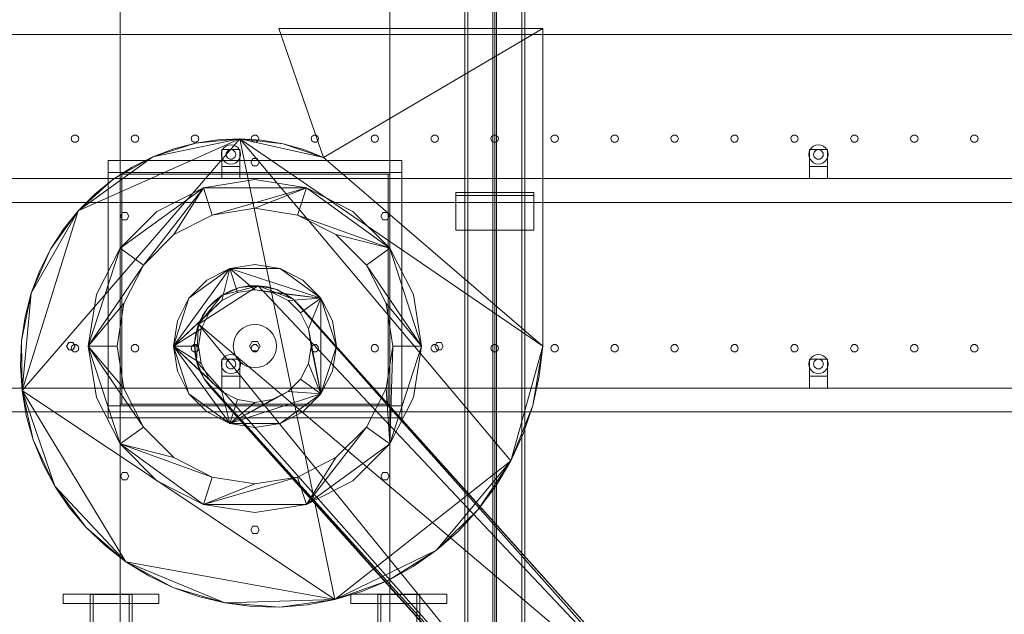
# Model space of a CAD drawing. Header units: millimetres. Extents: x -3490 to 61924, y -72580 to 6847.
# Tile 1002 of 1056: x 57669 to 59311, y 662 to 1655. Entities that reach past the tile are written whole.
import ezdxf

# ---------------------------------------------------------------- set-up
doc = ezdxf.new("R2010")
doc.units = ezdxf.units.MM
doc.layers.add('lateral_secador', color=7, linetype='Continuous', lineweight=0)

msp = doc.modelspace()

# ---------------------------------------------------------------- linework, layer by layer
at = {"layer": 'lateral_secador'}
for p, q in [((57836.134, 0), (57836.134, 2925)), ((57836.134, 2925), (57836.134, 1400)), ((58286.134, 0), (58286.134, 2925)), ((58286.134, 1400), (58286.134, 2925)), ((58411.134, 2925), (58411.134, 20)), ((58416.134, 20), (58416.134, 2925)), ((58458.134, 2925), (58458.134, 60)), ((58461.134, 0), (58461.134, 2925)), ((58464.134, 60), (58464.134, 2925)), ((58506.134, 2925), (58506.134, 20)), ((58511.134, 20), (58511.134, 2925)), ((40811.134, 1630), (60111.134, 1630)), ((58541.134, 1640), (58101.134, 1640)), ((58101.134, 1640), (58175.71, 1424.797)), ((58175.71, 1424.797), (58541.134, 1640)), ((58541.134, 1110), (58541.134, 1640)), ((57759.172, 1462.389), (57755.997, 1460.082)), ((57763.096, 1462.389), (57759.172, 1462.389)), ((57766.271, 1460.082), (57763.096, 1462.389)), ((57859.172, 1462.389), (57855.997, 1460.082)), ((57863.096, 1462.389), (57859.172, 1462.389)), ((57866.271, 1460.082), (57863.096, 1462.389)), ((57959.172, 1462.389), (57955.997, 1460.082)), ((57963.096, 1462.389), (57959.172, 1462.389)), ((57966.271, 1460.082), (57963.096, 1462.389)), ((58059.172, 1462.389), (58055.997, 1460.082)), ((58063.096, 1462.389), (58059.172, 1462.389)), ((58066.271, 1460.082), (58063.096, 1462.389)), ((58159.172, 1462.389), (58155.997, 1460.082)), ((58163.096, 1462.389), (58159.172, 1462.389)), ((58166.271, 1460.082), (58163.096, 1462.389)), ((58259.172, 1462.389), (58255.997, 1460.082)), ((58263.096, 1462.389), (58259.172, 1462.389)), ((58266.271, 1460.082), (58263.096, 1462.389)), ((58359.172, 1462.389), (58355.997, 1460.082)), ((58363.096, 1462.389), (58359.172, 1462.389)), ((58366.271, 1460.082), (58363.096, 1462.389)), ((58459.172, 1462.389), (58455.997, 1460.082)), ((58463.096, 1462.389), (58459.172, 1462.389)), ((58466.271, 1460.082), (58463.096, 1462.389)), ((58559.172, 1462.389), (58555.997, 1460.082)), ((58563.096, 1462.389), (58559.172, 1462.389)), ((58566.271, 1460.082), (58563.096, 1462.389)), ((58659.172, 1462.389), (58655.997, 1460.082)), ((58663.096, 1462.389), (58659.172, 1462.389)), ((58666.271, 1460.082), (58663.096, 1462.389)), ((58759.172, 1462.389), (58755.997, 1460.082)), ((58763.096, 1462.389), (58759.172, 1462.389)), ((58766.271, 1460.082), (58763.096, 1462.389)), ((58859.172, 1462.389), (58855.997, 1460.082)), ((58863.096, 1462.389), (58859.172, 1462.389)), ((58866.271, 1460.082), (58863.096, 1462.389)), ((58959.172, 1462.389), (58955.997, 1460.082)), ((58963.096, 1462.389), (58959.172, 1462.389)), ((58966.271, 1460.082), (58963.096, 1462.389)), ((59059.172, 1462.389), (59055.997, 1460.082)), ((59063.096, 1462.389), (59059.172, 1462.389)), ((59066.271, 1460.082), (59063.096, 1462.389)), ((59159.172, 1462.389), (59155.997, 1460.082)), ((59163.096, 1462.389), (59159.172, 1462.389)), ((59166.271, 1460.082), (59163.096, 1462.389)), ((59259.172, 1462.389), (59255.997, 1460.082)), ((59263.096, 1462.389), (59259.172, 1462.389)), ((59266.271, 1460.082), (59263.096, 1462.389)), ((57672.765, 1035.68), (58035.915, 1456.166)), ((57755.997, 1460.082), (57754.784, 1456.35)), ((57754.784, 1456.35), (57755.997, 1452.618)), ((57755.997, 1452.618), (57759.172, 1450.311)), ((57759.172, 1450.311), (57763.096, 1450.311)), ((57763.096, 1450.311), (57766.271, 1452.618)), ((57767.484, 1456.35), (57766.271, 1460.082)), ((57766.271, 1452.618), (57767.484, 1456.35)), ((57766.601, 1336.003), (58035.915, 1456.166)), ((57855.997, 1460.082), (57854.784, 1456.35)), ((57854.784, 1456.35), (57855.997, 1452.618)), ((57855.997, 1452.618), (57859.172, 1450.311)), ((57859.172, 1450.311), (57863.096, 1450.311)), ((57863.096, 1450.311), (57866.271, 1452.618)), ((57867.484, 1456.35), (57866.271, 1460.082)), ((57866.271, 1452.618), (57867.484, 1456.35)), ((57890.673, 1426.139), (58035.915, 1456.166)), ((57890.673, 1426.139), (57962.319, 1449.018)), ((57962.319, 1449.018), (57926.04, 1439.529)), ((57955.997, 1460.082), (57954.784, 1456.35)), ((57954.784, 1456.35), (57955.997, 1452.618)), ((57955.997, 1452.618), (57959.172, 1450.311)), ((57959.172, 1450.311), (57963.096, 1450.311)), ((57962.319, 1449.018), (58035.915, 1456.166)), ((57999.085, 1454.562), (57962.319, 1449.018)), ((57963.096, 1450.311), (57966.271, 1452.618)), ((57967.484, 1456.35), (57966.271, 1460.082)), ((57966.271, 1452.618), (57967.484, 1456.35)), ((58035.915, 1456.166), (57999.085, 1454.562)), ((58016.993, 1445.455), (58013.134, 1443.856)), ((58021.134, 1446), (58016.993, 1445.455)), ((58025.275, 1445.455), (58021.134, 1446)), ((58029.134, 1443.856), (58025.275, 1445.455)), ((58035.915, 1456.166), (58108.107, 1447.791)), ((58072.392, 1453.878), (58035.915, 1456.166)), ((58035.915, 1456.166), (58175.71, 1424.797)), ((58035.915, 1456.166), (58541.134, 1110)), ((58035.915, 1456.166), (58488.042, 918.439)), ((58035.915, 1456.166), (58194.571, 686.788)), ((58055.997, 1460.082), (58054.784, 1456.35)), ((58054.784, 1456.35), (58055.997, 1452.618)), ((58055.997, 1452.618), (58059.172, 1450.311)), ((58059.172, 1450.311), (58063.096, 1450.311)), ((58063.096, 1450.311), (58066.271, 1452.618)), ((58067.484, 1456.35), (58066.271, 1460.082)), ((58066.271, 1452.618), (58067.484, 1456.35)), ((58108.107, 1447.791), (58072.392, 1453.878)), ((58108.107, 1447.791), (58175.71, 1424.797)), ((58142.669, 1438.04), (58108.107, 1447.791)), ((58155.997, 1460.082), (58154.784, 1456.35)), ((58154.784, 1456.35), (58155.997, 1452.618)), ((58155.997, 1452.618), (58159.172, 1450.311)), ((58159.172, 1450.311), (58163.096, 1450.311)), ((58163.096, 1450.311), (58166.271, 1452.618)), ((58167.484, 1456.35), (58166.271, 1460.082)), ((58166.271, 1452.618), (58167.484, 1456.35)), ((58255.997, 1460.082), (58254.784, 1456.35)), ((58254.784, 1456.35), (58255.997, 1452.618)), ((58255.997, 1452.618), (58259.172, 1450.311)), ((58259.172, 1450.311), (58263.096, 1450.311)), ((58263.096, 1450.311), (58266.271, 1452.618)), ((58267.484, 1456.35), (58266.271, 1460.082)), ((58266.271, 1452.618), (58267.484, 1456.35)), ((58355.997, 1460.082), (58354.784, 1456.35)), ((58354.784, 1456.35), (58355.997, 1452.618)), ((58355.997, 1452.618), (58359.172, 1450.311)), ((58359.172, 1450.311), (58363.096, 1450.311)), ((58363.096, 1450.311), (58366.271, 1452.618)), ((58367.484, 1456.35), (58366.271, 1460.082)), ((58366.271, 1452.618), (58367.484, 1456.35)), ((58455.997, 1460.082), (58454.784, 1456.35)), ((58454.784, 1456.35), (58455.997, 1452.618)), ((58455.997, 1452.618), (58459.172, 1450.311)), ((58459.172, 1450.311), (58463.096, 1450.311)), ((58463.096, 1450.311), (58466.271, 1452.618)), ((58467.484, 1456.35), (58466.271, 1460.082)), ((58466.271, 1452.618), (58467.484, 1456.35)), ((58555.997, 1460.082), (58554.784, 1456.35)), ((58554.784, 1456.35), (58555.997, 1452.618)), ((58555.997, 1452.618), (58559.172, 1450.311)), ((58559.172, 1450.311), (58563.096, 1450.311)), ((58563.096, 1450.311), (58566.271, 1452.618)), ((58567.484, 1456.35), (58566.271, 1460.082)), ((58566.271, 1452.618), (58567.484, 1456.35)), ((58655.997, 1460.082), (58654.784, 1456.35)), ((58654.784, 1456.35), (58655.997, 1452.618)), ((58655.997, 1452.618), (58659.172, 1450.311)), ((58659.172, 1450.311), (58663.096, 1450.311)), ((58663.096, 1450.311), (58666.271, 1452.618)), ((58667.484, 1456.35), (58666.271, 1460.082)), ((58666.271, 1452.618), (58667.484, 1456.35)), ((58755.997, 1460.082), (58754.784, 1456.35)), ((58754.784, 1456.35), (58755.997, 1452.618)), ((58755.997, 1452.618), (58759.172, 1450.311)), ((58759.172, 1450.311), (58763.096, 1450.311)), ((58763.096, 1450.311), (58766.271, 1452.618)), ((58767.484, 1456.35), (58766.271, 1460.082)), ((58766.271, 1452.618), (58767.484, 1456.35)), ((58855.997, 1460.082), (58854.784, 1456.35)), ((58854.784, 1456.35), (58855.997, 1452.618)), ((58855.997, 1452.618), (58859.172, 1450.311)), ((58859.172, 1450.311), (58863.096, 1450.311)), ((58863.096, 1450.311), (58866.271, 1452.618)), ((58867.484, 1456.35), (58866.271, 1460.082)), ((58866.271, 1452.618), (58867.484, 1456.35)), ((58955.997, 1460.082), (58954.784, 1456.35)), ((58954.784, 1456.35), (58955.997, 1452.618)), ((58955.997, 1452.618), (58959.172, 1450.311)), ((58959.172, 1450.311), (58963.096, 1450.311)), ((58963.096, 1450.311), (58966.271, 1452.618)), ((58967.484, 1456.35), (58966.271, 1460.082)), ((58966.271, 1452.618), (58967.484, 1456.35)), ((58996.993, 1445.455), (58993.134, 1443.856)), ((59001.134, 1446), (58996.993, 1445.455)), ((59005.275, 1445.455), (59001.134, 1446)), ((59009.134, 1443.856), (59005.275, 1445.455)), ((59055.997, 1460.082), (59054.784, 1456.35)), ((59054.784, 1456.35), (59055.997, 1452.618)), ((59055.997, 1452.618), (59059.172, 1450.311)), ((59059.172, 1450.311), (59063.096, 1450.311)), ((59063.096, 1450.311), (59066.271, 1452.618)), ((59067.484, 1456.35), (59066.271, 1460.082)), ((59066.271, 1452.618), (59067.484, 1456.35)), ((59155.997, 1460.082), (59154.784, 1456.35)), ((59154.784, 1456.35), (59155.997, 1452.618)), ((59155.997, 1452.618), (59159.172, 1450.311)), ((59159.172, 1450.311), (59163.096, 1450.311)), ((59163.096, 1450.311), (59166.271, 1452.618)), ((59167.484, 1456.35), (59166.271, 1460.082)), ((59166.271, 1452.618), (59167.484, 1456.35)), ((59255.997, 1460.082), (59254.784, 1456.35)), ((59254.784, 1456.35), (59255.997, 1452.618)), ((59255.997, 1452.618), (59259.172, 1450.311)), ((59259.172, 1450.311), (59263.096, 1450.311)), ((59263.096, 1450.311), (59266.271, 1452.618)), ((59267.484, 1456.35), (59266.271, 1460.082)), ((59266.271, 1452.618), (59267.484, 1456.35)), ((57926.04, 1439.529), (57890.673, 1426.139)), ((58005.679, 1434.141), (58005.134, 1430)), ((58005.134, 1430), (58005.679, 1425.859)), ((58007.277, 1438), (58005.679, 1434.141)), ((58006.134, 1438), (58036.134, 1438)), ((58006.134, 1438), (58006.134, 1410)), ((58009.82, 1441.314), (58007.277, 1438)), ((58013.134, 1443.856), (58009.82, 1441.314)), ((58013.406, 1432.071), (58013.134, 1430)), ((58013.134, 1430), (58013.406, 1427.929)), ((58014.206, 1434), (58013.406, 1432.071)), ((58015.477, 1435.657), (58014.206, 1434)), ((58017.134, 1436.928), (58015.477, 1435.657)), ((58019.063, 1437.727), (58017.134, 1436.928)), ((58021.134, 1438), (58019.063, 1437.727)), ((58023.204, 1437.727), (58021.134, 1438)), ((58025.134, 1436.928), (58023.204, 1437.727)), ((58026.791, 1435.657), (58025.134, 1436.928)), ((58028.062, 1434), (58026.791, 1435.657)), ((58028.861, 1432.071), (58028.062, 1434)), ((58029.134, 1430), (58028.861, 1432.071)), ((58028.861, 1427.929), (58029.134, 1430)), ((58032.448, 1441.314), (58029.134, 1443.856)), ((58034.99, 1438), (58032.448, 1441.314)), ((58036.589, 1434.141), (58034.99, 1438)), ((58036.134, 1410), (58036.134, 1438)), ((58037.134, 1430), (58036.589, 1434.141)), ((58036.589, 1425.859), (58037.134, 1430)), ((58175.71, 1424.797), (58142.669, 1438.04)), ((58985.679, 1434.141), (58985.134, 1430)), ((58985.134, 1430), (58985.679, 1425.859)), ((58987.277, 1438), (58985.679, 1434.141)), ((58986.134, 1438), (59016.134, 1438)), ((58986.134, 1438), (58986.134, 1410)), ((58989.82, 1441.314), (58987.277, 1438)), ((58993.134, 1443.856), (58989.82, 1441.314)), ((58993.406, 1432.071), (58993.134, 1430)), ((58993.134, 1430), (58993.406, 1427.929)), ((58994.206, 1434), (58993.406, 1432.071)), ((58995.477, 1435.657), (58994.206, 1434)), ((58997.134, 1436.928), (58995.477, 1435.657)), ((58999.063, 1437.727), (58997.134, 1436.928)), ((59001.134, 1438), (58999.063, 1437.727)), ((59003.204, 1437.727), (59001.134, 1438)), ((59005.134, 1436.928), (59003.204, 1437.727)), ((59006.791, 1435.657), (59005.134, 1436.928)), ((59008.062, 1434), (59006.791, 1435.657)), ((59008.861, 1432.071), (59008.062, 1434)), ((59009.134, 1430), (59008.861, 1432.071)), ((59008.861, 1427.929), (59009.134, 1430)), ((59012.448, 1441.314), (59009.134, 1443.856)), ((59014.99, 1438), (59012.448, 1441.314)), ((59016.589, 1434.141), (59014.99, 1438)), ((59016.134, 1410), (59016.134, 1438)), ((59017.134, 1430), (59016.589, 1434.141)), ((59016.589, 1425.859), (59017.134, 1430)), ((57766.601, 1336.003), (57890.673, 1426.139)), ((57816.134, 1420), (58306.134, 1420)), ((57816.134, 1420), (57816.134, 1400)), ((57824.355, 1388.051), (57890.673, 1426.139)), ((57890.673, 1426.139), (57856.64, 1408.935)), ((58005.679, 1425.859), (58007.277, 1422)), ((58007.277, 1422), (58009.82, 1418.686)), ((58009.82, 1418.686), (58013.134, 1416.144)), ((58013.134, 1416.144), (58016.993, 1414.545)), ((58013.406, 1427.929), (58014.206, 1426)), ((58014.206, 1426), (58015.477, 1424.343)), ((58015.477, 1424.343), (58017.134, 1423.072)), ((58016.993, 1414.545), (58021.134, 1414)), ((58017.134, 1423.072), (58019.063, 1422.273)), ((58019.063, 1422.273), (58021.134, 1422)), ((58021.134, 1422), (58023.204, 1422.273)), ((58021.134, 1414), (58025.275, 1414.545)), ((58023.204, 1422.273), (58025.134, 1423.072)), ((58025.134, 1423.072), (58026.791, 1424.343)), ((58025.275, 1414.545), (58029.134, 1416.144)), ((58026.791, 1424.343), (58028.062, 1426)), ((58028.062, 1426), (58028.861, 1427.929)), ((58029.134, 1416.144), (58032.448, 1418.686)), ((58032.448, 1418.686), (58034.99, 1422)), ((58034.99, 1422), (58036.589, 1425.859)), ((58057.634, 1423.062), (58054.134, 1417)), ((58054.134, 1417), (58057.634, 1410.938)), ((58064.634, 1423.062), (58057.634, 1423.062)), ((58068.134, 1417), (58064.634, 1423.062)), ((58064.634, 1410.938), (58068.134, 1417)), ((58175.71, 1424.797), (58541.134, 1110)), ((58306.134, 1400), (58306.134, 1420)), ((58985.679, 1425.859), (58987.277, 1422)), ((58987.277, 1422), (58989.82, 1418.686)), ((58989.82, 1418.686), (58993.134, 1416.144)), ((58993.134, 1416.144), (58996.993, 1414.545)), ((58993.406, 1427.929), (58994.206, 1426)), ((58994.206, 1426), (58995.477, 1424.343)), ((58995.477, 1424.343), (58997.134, 1423.072)), ((58996.993, 1414.545), (59001.134, 1414)), ((58997.134, 1423.072), (58999.063, 1422.273)), ((58999.063, 1422.273), (59001.134, 1422)), ((59001.134, 1422), (59003.204, 1422.273)), ((59001.134, 1414), (59005.275, 1414.545)), ((59003.204, 1422.273), (59005.134, 1423.072)), ((59005.134, 1423.072), (59006.791, 1424.343)), ((59005.275, 1414.545), (59009.134, 1416.144)), ((59006.791, 1424.343), (59008.062, 1426)), ((59008.062, 1426), (59008.861, 1427.929)), ((59009.134, 1416.144), (59012.448, 1418.686)), ((59012.448, 1418.686), (59014.99, 1422)), ((59014.99, 1422), (59016.589, 1425.859)), ((57816.134, 1400), (58306.134, 1400)), ((57816.134, 1400), (57836.134, 1400)), ((57816.134, 1400), (57816.134, 1010)), ((57856.64, 1408.935), (57824.355, 1388.051)), ((57836.134, 1400), (58286.134, 1400)), ((57836.134, 1400), (57836.134, 1397)), ((57836.134, 1010), (57836.134, 1400)), ((57836.134, 1397), (58286.134, 1397)), ((57836.134, 1397), (57839.134, 1397)), ((57836.134, 1397), (57836.134, 1013)), ((57839.134, 1013), (57839.134, 1397)), ((58006.134, 1410), (58036.134, 1410)), ((58006.134, 1410), (58006.134, 1390)), ((58036.134, 1390), (58036.134, 1410)), ((58057.634, 1410.938), (58064.634, 1410.938)), ((58283.134, 1397), (58286.134, 1397)), ((58283.134, 1397), (58283.134, 1013)), ((58286.134, 1397), (58286.134, 1400)), ((58286.134, 1400), (58306.134, 1400)), ((58286.134, 1400), (58286.134, 1010)), ((58286.134, 1013), (58286.134, 1397)), ((58306.134, 1010), (58306.134, 1400)), ((58986.134, 1410), (59016.134, 1410)), ((58986.134, 1410), (58986.134, 1390)), ((59016.134, 1390), (59016.134, 1410)), ((40811.134, 1390), (60111.134, 1390)), ((57766.601, 1336.003), (57824.355, 1388.051)), ((57824.355, 1388.051), (57794.214, 1363.666)), ((58061.134, 1388), (57975.228, 1374.394)), ((58006.134, 1390), (58036.134, 1390)), ((58147.04, 1374.394), (58061.134, 1388)), ((58986.134, 1390), (59016.134, 1390)), ((57794.214, 1363.666), (57766.601, 1336.003)), ((57836.228, 1273.404), (57975.228, 1374.394)), ((57875.06, 1245.191), (57975.228, 1374.394)), ((57975.228, 1374.394), (57897.73, 1334.907)), ((57925.942, 1296.074), (57975.228, 1374.394)), ((57975.228, 1374.394), (58147.04, 1374.394)), ((57990.06, 1328.743), (57975.228, 1374.394)), ((57990.06, 1328.743), (58147.04, 1374.394)), ((58061.134, 1340), (58147.04, 1374.394)), ((58132.208, 1328.743), (58147.04, 1374.394)), ((58147.04, 1374.394), (58286.04, 1273.404)), ((58224.538, 1334.907), (58147.04, 1374.394)), ((58396.134, 1366.5), (58526.134, 1366.5)), ((58396.134, 1366.5), (58396.134, 1303.5)), ((58396.134, 1366.5), (58396.134, 1361.5)), ((58526.134, 1303.5), (58526.134, 1366.5)), ((58526.134, 1361.5), (58526.134, 1366.5)), ((40811.134, 1350), (60111.134, 1350)), ((58396.134, 1361.5), (58526.134, 1361.5)), ((57672.765, 1035.68), (57766.601, 1336.003)), ((57688.134, 1198.403), (57766.601, 1336.003)), ((57720.36, 1271.933), (57766.601, 1336.003)), ((57766.601, 1336.003), (57741.874, 1305.324)), ((57897.73, 1334.907), (57836.228, 1273.404)), ((57840.552, 1333.144), (57837.052, 1327.082)), ((57847.552, 1333.144), (57840.552, 1333.144)), ((57851.052, 1327.082), (57847.552, 1333.144)), ((57990.06, 1328.743), (58061.134, 1340)), ((58061.134, 1340), (58132.208, 1328.743)), ((58286.04, 1273.404), (58224.538, 1334.907)), ((58274.716, 1333.144), (58271.216, 1327.082)), ((58281.716, 1333.144), (58274.716, 1333.144)), ((58285.216, 1327.082), (58281.716, 1333.144)), ((57837.052, 1327.082), (57840.552, 1321.02)), ((57840.552, 1321.02), (57847.552, 1321.02)), ((57847.552, 1321.02), (57851.052, 1327.082)), ((57925.942, 1296.074), (57990.06, 1328.743)), ((58132.208, 1328.743), (58286.04, 1273.404)), ((58132.208, 1328.743), (58196.325, 1296.074)), ((58271.216, 1327.082), (58274.716, 1321.02)), ((58274.716, 1321.02), (58281.716, 1321.02)), ((58281.716, 1321.02), (58285.216, 1327.082)), ((57741.874, 1305.324), (57720.36, 1271.933)), ((58396.134, 1303.5), (58526.134, 1303.5)), ((57875.06, 1245.191), (57925.942, 1296.074)), ((58196.325, 1296.074), (58286.04, 1273.404)), ((58196.325, 1296.074), (58247.208, 1245.191)), ((57688.134, 1198.403), (57720.36, 1271.933)), ((57720.36, 1271.933), (57702.358, 1236.168)), ((57783.134, 1110), (57836.228, 1273.404)), ((57836.228, 1273.404), (57796.739, 1195.907)), ((57875.06, 1245.191), (57836.228, 1273.404)), ((58247.208, 1245.191), (58286.04, 1273.404)), ((58286.04, 1273.404), (58339.134, 1110)), ((58325.528, 1195.907), (58286.04, 1273.404)), ((57702.358, 1236.168), (57688.134, 1198.403)), ((57875.06, 1245.191), (57783.134, 1110)), ((57842.392, 1181.074), (57875.06, 1245.191)), ((57925.134, 1110), (58019.108, 1239.344)), ((57951.108, 1189.939), (58019.108, 1239.344)), ((58019.108, 1239.344), (57981.194, 1220.026)), ((58005.882, 1186.048), (58019.108, 1239.344)), ((58061.134, 1246), (58019.108, 1239.344)), ((58019.108, 1239.344), (58103.159, 1239.344)), ((58019.108, 1239.344), (58171.159, 1189.939)), ((58032.087, 1199.399), (58019.108, 1239.344)), ((58061.134, 1204), (58019.108, 1239.344)), ((58103.159, 1239.344), (58061.134, 1246)), ((58103.159, 1239.344), (58171.159, 1189.939)), ((58141.073, 1220.026), (58103.159, 1239.344)), ((58247.208, 1245.191), (58339.134, 1110)), ((58247.208, 1245.191), (58279.876, 1181.074)), ((57981.194, 1220.026), (57951.108, 1189.939)), ((58171.159, 1189.939), (58141.073, 1220.026)), ((57966.909, 1146.37), (58066.607, 1210.852)), ((58005.882, 1186.048), (58032.087, 1199.399)), ((58006.282, 1194.807), (58066.607, 1210.852)), ((58006.282, 1194.807), (58035.173, 1207.607)), ((58020.224, 1202.344), (58006.282, 1194.807)), ((58035.173, 1207.607), (58020.224, 1202.344)), ((58032.087, 1199.399), (58061.134, 1204)), ((58035.173, 1207.607), (58066.607, 1210.852)), ((58050.763, 1210.466), (58035.173, 1207.607)), ((58066.607, 1210.852), (58050.763, 1210.466)), ((58061.134, 1204), (58171.159, 1189.939)), ((58061.134, 1204), (58090.181, 1199.399)), ((58066.607, 1210.852), (58097.503, 1204.224)), ((58082.316, 1208.754), (58066.607, 1210.852)), ((58066.607, 1210.852), (58124.841, 1188.374)), ((58066.607, 1210.852), (58763.478, 470.91)), ((58097.503, 1204.224), (58082.316, 1208.754)), ((58090.181, 1199.399), (58171.159, 1189.939)), ((58090.181, 1199.399), (58116.386, 1186.048)), ((58097.503, 1204.224), (58124.841, 1188.374)), ((58111.796, 1197.375), (58097.503, 1204.224)), ((57671.851, 1118.494), (57688.134, 1198.403)), ((57672.765, 1035.68), (57688.134, 1198.403)), ((57688.134, 1198.403), (57677.903, 1159.036)), ((57796.739, 1195.907), (57783.134, 1110)), ((57925.134, 1110), (57951.108, 1189.939)), ((58005.882, 1186.048), (57925.134, 1110)), ((57951.108, 1189.939), (57931.79, 1152.026)), ((57966.909, 1146.37), (58006.282, 1194.807)), ((57982.761, 1173.707), (58006.282, 1194.807)), ((57993.691, 1185.183), (57982.761, 1173.707)), ((57985.087, 1165.252), (58005.882, 1186.048)), ((58006.282, 1194.807), (57993.691, 1185.183)), ((58124.841, 1188.374), (58111.796, 1197.375)), ((58116.386, 1186.048), (58171.159, 1189.939)), ((58116.386, 1186.048), (58137.181, 1165.252)), ((58124.841, 1188.374), (58746.316, 497.443)), ((58136.316, 1177.443), (58124.841, 1188.374)), ((58124.841, 1188.374), (58763.478, 470.91)), ((58137.181, 1165.252), (58171.159, 1189.939)), ((58150.532, 1139.048), (58171.159, 1189.939)), ((58171.159, 1189.939), (58197.134, 1110)), ((58190.478, 1152.026), (58171.159, 1189.939)), ((58171.159, 1189.939), (58171.159, 1030.061)), ((58339.134, 1110), (58325.528, 1195.907)), ((57842.392, 1181.074), (57783.134, 1110)), ((57831.134, 1110), (57842.392, 1181.074)), ((57966.909, 1146.37), (57982.761, 1173.707)), ((57982.761, 1173.707), (57973.759, 1160.662)), ((58746.316, 497.443), (58136.316, 1177.443)), ((58279.876, 1181.074), (58339.134, 1110)), ((58279.876, 1181.074), (58291.134, 1110)), ((57677.903, 1159.036), (57671.851, 1118.494)), ((57985.087, 1165.252), (57925.134, 1110)), ((57931.79, 1152.026), (57925.134, 1110)), ((57973.759, 1160.662), (57966.909, 1146.37)), ((57971.735, 1139.048), (57985.087, 1165.252)), ((58137.181, 1165.252), (58150.532, 1139.048)), ((58197.134, 1110), (58190.478, 1152.026)), ((57971.735, 1139.048), (57925.134, 1110)), ((57960.282, 1115.473), (57966.909, 1146.37)), ((57966.909, 1146.37), (57962.38, 1131.182)), ((57963.526, 1084.04), (57966.909, 1146.37)), ((58620.472, 342.625), (57966.909, 1146.37)), ((57966.909, 1146.37), (58763.478, 470.91)), ((57967.134, 1110), (57971.735, 1139.048)), ((58035.678, 1135.456), (58031.201, 1130.001)), ((58041.133, 1139.933), (58035.678, 1135.456)), ((58047.357, 1143.26), (58041.133, 1139.933)), ((58054.111, 1145.308), (58047.357, 1143.26)), ((58061.134, 1146), (58054.111, 1145.308)), ((58068.157, 1145.308), (58061.134, 1146)), ((58074.91, 1143.26), (58068.157, 1145.308)), ((58081.134, 1139.933), (58074.91, 1143.26)), ((58086.59, 1135.456), (58081.134, 1139.933)), ((58091.067, 1130.001), (58086.59, 1135.456)), ((58150.532, 1139.048), (58171.159, 1030.061)), ((58150.532, 1139.048), (58155.134, 1110)), ((57671.851, 1118.494), (57670.108, 1077.222)), ((57672.765, 1035.68), (57671.851, 1118.494)), ((57962.38, 1131.182), (57960.282, 1115.473)), ((58025.826, 1117.023), (58025.134, 1110)), ((58027.874, 1123.777), (58025.826, 1117.023)), ((58031.201, 1130.001), (58027.874, 1123.777)), ((58056.634, 1117.794), (58052.134, 1110)), ((58065.634, 1117.794), (58056.634, 1117.794)), ((58070.134, 1110), (58065.634, 1117.794)), ((58094.394, 1123.777), (58091.067, 1130.001)), ((58096.442, 1117.023), (58094.394, 1123.777)), ((58097.134, 1110), (58096.442, 1117.023)), ((57750.634, 1116.062), (57747.134, 1110)), ((57747.134, 1110), (57750.634, 1103.938)), ((57757.634, 1116.062), (57750.634, 1116.062)), ((57750.634, 1103.938), (57757.634, 1103.938)), ((57755.997, 1110.082), (57754.784, 1106.35)), ((57754.784, 1106.35), (57755.997, 1102.618)), ((57759.172, 1112.389), (57755.997, 1110.082)), ((57755.997, 1102.618), (57759.172, 1100.311)), ((57761.134, 1110), (57757.634, 1116.062)), ((57757.634, 1103.938), (57761.134, 1110)), ((57763.096, 1112.389), (57759.172, 1112.389)), ((57766.271, 1110.082), (57763.096, 1112.389)), ((57763.096, 1100.311), (57766.271, 1102.618)), ((57767.484, 1106.35), (57766.271, 1110.082)), ((57766.271, 1102.618), (57767.484, 1106.35)), ((57783.134, 1110), (57831.134, 1110)), ((57783.134, 1110), (57842.392, 1038.926)), ((57836.228, 946.596), (57783.134, 1110)), ((57783.134, 1110), (57796.739, 1024.093)), ((57783.134, 1110), (57875.06, 974.809)), ((57842.392, 1038.926), (57831.134, 1110)), ((57855.997, 1110.082), (57854.784, 1106.35)), ((57854.784, 1106.35), (57855.997, 1102.618)), ((57859.172, 1112.389), (57855.997, 1110.082)), ((57855.997, 1102.618), (57859.172, 1100.311)), ((57863.096, 1112.389), (57859.172, 1112.389)), ((57866.271, 1110.082), (57863.096, 1112.389)), ((57863.096, 1100.311), (57866.271, 1102.618)), ((57867.484, 1106.35), (57866.271, 1110.082)), ((57866.271, 1102.618), (57867.484, 1106.35)), ((57925.134, 1110), (57967.134, 1110)), ((57925.134, 1110), (57971.735, 1080.952)), ((57951.108, 1030.061), (57925.134, 1110)), ((57925.134, 1110), (57931.79, 1067.974)), ((57925.134, 1110), (57985.087, 1054.748)), ((58019.108, 980.656), (57925.134, 1110)), ((57925.134, 1110), (58005.882, 1033.952)), ((57955.997, 1110.082), (57954.784, 1106.35)), ((57954.784, 1106.35), (57955.997, 1102.618)), ((57959.172, 1112.389), (57955.997, 1110.082)), ((57955.997, 1102.618), (57959.172, 1100.311)), ((57963.096, 1112.389), (57959.172, 1112.389)), ((57963.526, 1084.04), (57960.282, 1115.473)), ((57960.282, 1115.473), (57960.667, 1099.629)), ((57966.271, 1110.082), (57963.096, 1112.389)), ((57963.096, 1100.311), (57966.271, 1102.618)), ((57967.484, 1106.35), (57966.271, 1110.082)), ((57966.271, 1102.618), (57967.484, 1106.35)), ((57971.735, 1080.952), (57967.134, 1110)), ((58025.134, 1110), (58025.826, 1102.977)), ((58025.826, 1102.977), (58027.874, 1096.223)), ((58052.134, 1110), (58056.634, 1102.206)), ((58055.997, 1110.082), (58054.784, 1106.35)), ((58054.784, 1106.35), (58055.997, 1102.618)), ((58059.172, 1112.389), (58055.997, 1110.082)), ((58055.997, 1102.618), (58059.172, 1100.311)), ((58056.634, 1102.206), (58065.634, 1102.206)), ((58063.096, 1112.389), (58059.172, 1112.389)), ((58066.271, 1110.082), (58063.096, 1112.389)), ((58063.096, 1100.311), (58066.271, 1102.618)), ((58065.634, 1102.206), (58070.134, 1110)), ((58067.484, 1106.35), (58066.271, 1110.082)), ((58066.271, 1102.618), (58067.484, 1106.35)), ((58094.394, 1096.223), (58096.442, 1102.977)), ((58096.442, 1102.977), (58097.134, 1110)), ((58155.134, 1110), (58150.532, 1080.952)), ((58155.997, 1110.082), (58154.784, 1106.35)), ((58154.784, 1106.35), (58155.997, 1102.618)), ((58171.159, 1030.061), (58155.134, 1110)), ((58159.172, 1112.389), (58155.997, 1110.082)), ((58155.997, 1102.618), (58159.172, 1100.311)), ((58163.096, 1112.389), (58159.172, 1112.389)), ((58166.271, 1110.082), (58163.096, 1112.389)), ((58163.096, 1100.311), (58166.271, 1102.618)), ((58167.484, 1106.35), (58166.271, 1110.082)), ((58166.271, 1102.618), (58167.484, 1106.35)), ((58197.134, 1110), (58171.159, 1030.061)), ((58190.478, 1067.974), (58197.134, 1110)), ((58255.997, 1110.082), (58254.784, 1106.35)), ((58254.784, 1106.35), (58255.997, 1102.618)), ((58259.172, 1112.389), (58255.997, 1110.082)), ((58255.997, 1102.618), (58259.172, 1100.311)), ((58263.096, 1112.389), (58259.172, 1112.389)), ((58266.271, 1110.082), (58263.096, 1112.389)), ((58263.096, 1100.311), (58266.271, 1102.618)), ((58267.484, 1106.35), (58266.271, 1110.082)), ((58266.271, 1102.618), (58267.484, 1106.35)), ((58291.134, 1110), (58279.876, 1038.926)), ((58339.134, 1110), (58286.04, 946.596)), ((58286.04, 946.596), (58291.134, 1110)), ((58291.134, 1110), (58339.134, 1110)), ((58325.528, 1024.093), (58339.134, 1110)), ((58355.997, 1110.082), (58354.784, 1106.35)), ((58354.784, 1106.35), (58355.997, 1102.618)), ((58359.172, 1112.389), (58355.997, 1110.082)), ((58355.997, 1102.618), (58359.172, 1100.311)), ((58363.096, 1112.389), (58359.172, 1112.389)), ((58364.634, 1116.062), (58361.134, 1110)), ((58361.134, 1110), (58364.634, 1103.938)), ((58366.271, 1110.082), (58363.096, 1112.389)), ((58363.096, 1100.311), (58366.271, 1102.618)), ((58371.634, 1116.062), (58364.634, 1116.062)), ((58364.634, 1103.938), (58371.634, 1103.938)), ((58367.484, 1106.35), (58366.271, 1110.082)), ((58366.271, 1102.618), (58367.484, 1106.35)), ((58375.134, 1110), (58371.634, 1116.062)), ((58371.634, 1103.938), (58375.134, 1110)), ((58455.997, 1110.082), (58454.784, 1106.35)), ((58454.784, 1106.35), (58455.997, 1102.618)), ((58459.172, 1112.389), (58455.997, 1110.082)), ((58455.997, 1102.618), (58459.172, 1100.311)), ((58463.096, 1112.389), (58459.172, 1112.389)), ((58466.271, 1110.082), (58463.096, 1112.389)), ((58463.096, 1100.311), (58466.271, 1102.618)), ((58467.484, 1106.35), (58466.271, 1110.082)), ((58466.271, 1102.618), (58467.484, 1106.35)), ((58541.134, 1110), (58488.042, 918.439)), ((58541.134, 1110), (58524.591, 1010.784)), ((58535.464, 1059.797), (58541.134, 1110)), ((58555.997, 1110.082), (58554.784, 1106.35)), ((58554.784, 1106.35), (58555.997, 1102.618)), ((58559.172, 1112.389), (58555.997, 1110.082)), ((58555.997, 1102.618), (58559.172, 1100.311)), ((58563.096, 1112.389), (58559.172, 1112.389)), ((58566.271, 1110.082), (58563.096, 1112.389)), ((58563.096, 1100.311), (58566.271, 1102.618)), ((58567.484, 1106.35), (58566.271, 1110.082)), ((58566.271, 1102.618), (58567.484, 1106.35)), ((58655.997, 1110.082), (58654.784, 1106.35)), ((58654.784, 1106.35), (58655.997, 1102.618)), ((58659.172, 1112.389), (58655.997, 1110.082)), ((58655.997, 1102.618), (58659.172, 1100.311)), ((58663.096, 1112.389), (58659.172, 1112.389)), ((58666.271, 1110.082), (58663.096, 1112.389)), ((58663.096, 1100.311), (58666.271, 1102.618)), ((58667.484, 1106.35), (58666.271, 1110.082)), ((58666.271, 1102.618), (58667.484, 1106.35)), ((58755.997, 1110.082), (58754.784, 1106.35)), ((58754.784, 1106.35), (58755.997, 1102.618)), ((58759.172, 1112.389), (58755.997, 1110.082)), ((58755.997, 1102.618), (58759.172, 1100.311)), ((58763.096, 1112.389), (58759.172, 1112.389)), ((58766.271, 1110.082), (58763.096, 1112.389)), ((58763.096, 1100.311), (58766.271, 1102.618)), ((58767.484, 1106.35), (58766.271, 1110.082)), ((58766.271, 1102.618), (58767.484, 1106.35)), ((58855.997, 1110.082), (58854.784, 1106.35)), ((58854.784, 1106.35), (58855.997, 1102.618)), ((58859.172, 1112.389), (58855.997, 1110.082)), ((58855.997, 1102.618), (58859.172, 1100.311)), ((58863.096, 1112.389), (58859.172, 1112.389)), ((58866.271, 1110.082), (58863.096, 1112.389)), ((58863.096, 1100.311), (58866.271, 1102.618)), ((58867.484, 1106.35), (58866.271, 1110.082)), ((58866.271, 1102.618), (58867.484, 1106.35)), ((58955.997, 1110.082), (58954.784, 1106.35)), ((58954.784, 1106.35), (58955.997, 1102.618)), ((58959.172, 1112.389), (58955.997, 1110.082)), ((58955.997, 1102.618), (58959.172, 1100.311)), ((58963.096, 1112.389), (58959.172, 1112.389)), ((58966.271, 1110.082), (58963.096, 1112.389)), ((58963.096, 1100.311), (58966.271, 1102.618)), ((58967.484, 1106.35), (58966.271, 1110.082)), ((58966.271, 1102.618), (58967.484, 1106.35)), ((59055.997, 1110.082), (59054.784, 1106.35)), ((59054.784, 1106.35), (59055.997, 1102.618)), ((59059.172, 1112.389), (59055.997, 1110.082)), ((59055.997, 1102.618), (59059.172, 1100.311)), ((59063.096, 1112.389), (59059.172, 1112.389)), ((59066.271, 1110.082), (59063.096, 1112.389)), ((59063.096, 1100.311), (59066.271, 1102.618)), ((59067.484, 1106.35), (59066.271, 1110.082)), ((59066.271, 1102.618), (59067.484, 1106.35)), ((59155.997, 1110.082), (59154.784, 1106.35)), ((59154.784, 1106.35), (59155.997, 1102.618)), ((59159.172, 1112.389), (59155.997, 1110.082)), ((59155.997, 1102.618), (59159.172, 1100.311)), ((59163.096, 1112.389), (59159.172, 1112.389)), ((59166.271, 1110.082), (59163.096, 1112.389)), ((59163.096, 1100.311), (59166.271, 1102.618)), ((59167.484, 1106.35), (59166.271, 1110.082)), ((59166.271, 1102.618), (59167.484, 1106.35)), ((59255.997, 1110.082), (59254.784, 1106.35)), ((59254.784, 1106.35), (59255.997, 1102.618)), ((59259.172, 1112.389), (59255.997, 1110.082)), ((59255.997, 1102.618), (59259.172, 1100.311)), ((59263.096, 1112.389), (59259.172, 1112.389)), ((59266.271, 1110.082), (59263.096, 1112.389)), ((59263.096, 1100.311), (59266.271, 1102.618)), ((59267.484, 1106.35), (59266.271, 1110.082)), ((59266.271, 1102.618), (59267.484, 1106.35)), ((57759.172, 1100.311), (57763.096, 1100.311)), ((57859.172, 1100.311), (57863.096, 1100.311)), ((57959.172, 1100.311), (57963.096, 1100.311)), ((57960.667, 1099.629), (57963.526, 1084.04)), ((57976.327, 1055.148), (57963.526, 1084.04)), ((57963.526, 1084.04), (57968.79, 1069.09)), ((58620.472, 342.625), (57963.526, 1084.04)), ((58005.679, 1084.141), (58005.134, 1080)), ((58007.277, 1088), (58005.679, 1084.141)), ((58006.134, 1088), (58036.134, 1088)), ((58006.134, 1088), (58006.134, 1060)), ((58009.82, 1091.314), (58007.277, 1088)), ((58013.134, 1093.856), (58009.82, 1091.314)), ((58016.993, 1095.455), (58013.134, 1093.856)), ((58014.206, 1084), (58013.406, 1082.071)), ((58015.477, 1085.657), (58014.206, 1084)), ((58017.134, 1086.928), (58015.477, 1085.657)), ((58021.134, 1096), (58016.993, 1095.455)), ((58019.063, 1087.727), (58017.134, 1086.928)), ((58021.134, 1088), (58019.063, 1087.727)), ((58025.275, 1095.455), (58021.134, 1096)), ((58023.204, 1087.727), (58021.134, 1088)), ((58025.134, 1086.928), (58023.204, 1087.727)), ((58026.791, 1085.657), (58025.134, 1086.928)), ((58029.134, 1093.856), (58025.275, 1095.455)), ((58028.062, 1084), (58026.791, 1085.657)), ((58027.874, 1096.223), (58031.201, 1089.999)), ((58028.861, 1082.071), (58028.062, 1084)), ((58032.448, 1091.314), (58029.134, 1093.856)), ((58031.201, 1089.999), (58035.678, 1084.544)), ((58034.99, 1088), (58032.448, 1091.314)), ((58036.589, 1084.141), (58034.99, 1088)), ((58035.678, 1084.544), (58041.133, 1080.067)), ((58036.134, 1060), (58036.134, 1088)), ((58037.134, 1080), (58036.589, 1084.141)), ((58059.172, 1100.311), (58063.096, 1100.311)), ((58081.134, 1080.067), (58086.59, 1084.544)), ((58086.59, 1084.544), (58091.067, 1089.999)), ((58091.067, 1089.999), (58094.394, 1096.223)), ((58159.172, 1100.311), (58163.096, 1100.311)), ((58259.172, 1100.311), (58263.096, 1100.311)), ((58359.172, 1100.311), (58363.096, 1100.311)), ((58459.172, 1100.311), (58463.096, 1100.311)), ((58559.172, 1100.311), (58563.096, 1100.311)), ((58659.172, 1100.311), (58663.096, 1100.311)), ((58759.172, 1100.311), (58763.096, 1100.311)), ((58859.172, 1100.311), (58863.096, 1100.311)), ((58959.172, 1100.311), (58963.096, 1100.311)), ((58985.679, 1084.141), (58985.134, 1080)), ((58987.277, 1088), (58985.679, 1084.141)), ((58986.134, 1088), (59016.134, 1088)), ((58986.134, 1088), (58986.134, 1060)), ((58989.82, 1091.314), (58987.277, 1088)), ((58993.134, 1093.856), (58989.82, 1091.314)), ((58996.993, 1095.455), (58993.134, 1093.856)), ((58994.206, 1084), (58993.406, 1082.071)), ((58995.477, 1085.657), (58994.206, 1084)), ((58997.134, 1086.928), (58995.477, 1085.657)), ((59001.134, 1096), (58996.993, 1095.455)), ((58999.063, 1087.727), (58997.134, 1086.928)), ((59001.134, 1088), (58999.063, 1087.727)), ((59005.275, 1095.455), (59001.134, 1096)), ((59003.204, 1087.727), (59001.134, 1088)), ((59005.134, 1086.928), (59003.204, 1087.727)), ((59006.791, 1085.657), (59005.134, 1086.928)), ((59009.134, 1093.856), (59005.275, 1095.455)), ((59008.062, 1084), (59006.791, 1085.657)), ((59008.861, 1082.071), (59008.062, 1084)), ((59012.448, 1091.314), (59009.134, 1093.856)), ((59014.99, 1088), (59012.448, 1091.314)), ((59016.589, 1084.141), (59014.99, 1088)), ((59016.134, 1060), (59016.134, 1088)), ((59017.134, 1080), (59016.589, 1084.141)), ((59059.172, 1100.311), (59063.096, 1100.311)), ((59159.172, 1100.311), (59163.096, 1100.311)), ((59259.172, 1100.311), (59263.096, 1100.311)), ((57670.108, 1077.222), (57672.765, 1035.68)), ((57931.79, 1067.974), (57951.108, 1030.061)), ((57968.79, 1069.09), (57976.327, 1055.148)), ((57985.087, 1054.748), (57971.735, 1080.952)), ((58005.134, 1080), (58005.679, 1075.859)), ((58005.679, 1075.859), (58007.277, 1072)), ((58007.277, 1072), (58009.82, 1068.686)), ((58009.82, 1068.686), (58013.134, 1066.144)), ((58013.406, 1082.071), (58013.134, 1080)), ((58013.134, 1080), (58013.406, 1077.929)), ((58013.406, 1077.929), (58014.206, 1076)), ((58014.206, 1076), (58015.477, 1074.343)), ((58015.477, 1074.343), (58017.134, 1073.072)), ((58017.134, 1073.072), (58019.063, 1072.273)), ((58019.063, 1072.273), (58021.134, 1072)), ((58021.134, 1072), (58023.204, 1072.273)), ((58023.204, 1072.273), (58025.134, 1073.072)), ((58025.134, 1073.072), (58026.791, 1074.343)), ((58026.791, 1074.343), (58028.062, 1076)), ((58028.062, 1076), (58028.861, 1077.929)), ((58029.134, 1080), (58028.861, 1082.071)), ((58028.861, 1077.929), (58029.134, 1080)), ((58029.134, 1066.144), (58032.448, 1068.686)), ((58032.448, 1068.686), (58034.99, 1072)), ((58034.99, 1072), (58036.589, 1075.859)), ((58036.589, 1075.859), (58037.134, 1080)), ((58041.133, 1080.067), (58047.357, 1076.74)), ((58047.357, 1076.74), (58054.111, 1074.692)), ((58054.111, 1074.692), (58061.134, 1074)), ((58061.134, 1074), (58068.157, 1074.692)), ((58068.157, 1074.692), (58074.91, 1076.74)), ((58074.91, 1076.74), (58081.134, 1080.067)), ((58150.532, 1080.952), (58137.181, 1054.748)), ((58171.159, 1030.061), (58150.532, 1080.952)), ((58171.159, 1030.061), (58190.478, 1067.974)), ((58985.134, 1080), (58985.679, 1075.859)), ((58985.679, 1075.859), (58987.277, 1072)), ((58987.277, 1072), (58989.82, 1068.686)), ((58989.82, 1068.686), (58993.134, 1066.144)), ((58993.406, 1082.071), (58993.134, 1080)), ((58993.134, 1080), (58993.406, 1077.929)), ((58993.406, 1077.929), (58994.206, 1076)), ((58994.206, 1076), (58995.477, 1074.343)), ((58995.477, 1074.343), (58997.134, 1073.072)), ((58997.134, 1073.072), (58999.063, 1072.273)), ((58999.063, 1072.273), (59001.134, 1072)), ((59001.134, 1072), (59003.204, 1072.273)), ((59003.204, 1072.273), (59005.134, 1073.072)), ((59005.134, 1073.072), (59006.791, 1074.343)), ((59006.791, 1074.343), (59008.062, 1076)), ((59008.062, 1076), (59008.861, 1077.929)), ((59009.134, 1080), (59008.861, 1082.071)), ((59008.861, 1077.929), (59009.134, 1080)), ((59009.134, 1066.144), (59012.448, 1068.686)), ((59012.448, 1068.686), (59014.99, 1072)), ((59014.99, 1072), (59016.589, 1075.859)), ((59016.589, 1075.859), (59017.134, 1080)), ((58595.952, 362.557), (57976.327, 1055.148)), ((57976.327, 1055.148), (57985.952, 1042.557)), ((58620.472, 342.625), (57976.327, 1055.148)), ((58005.882, 1033.952), (57985.087, 1054.748)), ((58006.134, 1060), (58036.134, 1060)), ((58006.134, 1060), (58006.134, 1040)), ((58013.134, 1066.144), (58016.993, 1064.545)), ((58016.993, 1064.545), (58021.134, 1064)), ((58021.134, 1064), (58025.275, 1064.545)), ((58025.275, 1064.545), (58029.134, 1066.144)), ((58036.134, 1040), (58036.134, 1060)), ((58137.181, 1054.748), (58116.386, 1033.952)), ((58171.159, 1030.061), (58137.181, 1054.748)), ((58524.591, 1010.784), (58535.464, 1059.797)), ((58986.134, 1060), (59016.134, 1060)), ((58986.134, 1060), (58986.134, 1040)), ((58993.134, 1066.144), (58996.993, 1064.545)), ((58996.993, 1064.545), (59001.134, 1064)), ((59001.134, 1064), (59005.275, 1064.545)), ((59005.275, 1064.545), (59009.134, 1066.144)), ((59016.134, 1040), (59016.134, 1060)), ((40811.134, 1040), (60111.134, 1040)), ((57691.362, 953.675), (57672.765, 1035.68)), ((57672.765, 1035.68), (57679.853, 994.34)), ((57727.329, 876.268), (57672.765, 1035.68)), ((57846.079, 749.72), (57672.765, 1035.68)), ((58194.571, 686.788), (57672.765, 1035.68)), ((57875.06, 974.809), (57842.392, 1038.926)), ((57985.952, 1042.557), (58595.952, 362.557)), ((58006.134, 1040), (58036.134, 1040)), ((58279.876, 1038.926), (58247.208, 974.809)), ((58286.04, 946.596), (58279.876, 1038.926)), ((58986.134, 1040), (59016.134, 1040)), ((57796.739, 1024.093), (57836.228, 946.596)), ((58019.108, 980.656), (57951.108, 1030.061)), ((57951.108, 1030.061), (57981.194, 999.974)), ((58019.108, 980.656), (58005.882, 1033.952)), ((58032.087, 1020.601), (58005.882, 1033.952)), ((58019.108, 980.656), (58116.386, 1033.952)), ((58171.159, 1030.061), (58019.108, 980.656)), ((58019.108, 980.656), (58032.087, 1020.601)), ((58019.108, 980.656), (58090.181, 1020.601)), ((58061.134, 1016), (58032.087, 1020.601)), ((58090.181, 1020.601), (58061.134, 1016)), ((58116.386, 1033.952), (58090.181, 1020.601)), ((58171.159, 1030.061), (58103.159, 980.656)), ((58171.159, 1030.061), (58116.386, 1033.952)), ((58141.073, 999.974), (58171.159, 1030.061)), ((58286.04, 946.596), (58325.528, 1024.093)), ((57816.134, 1010), (58306.134, 1010)), ((57816.134, 1010), (57816.134, 990)), ((57816.134, 1010), (57836.134, 1010)), ((57836.134, 1013), (58286.134, 1013)), ((57836.134, 1013), (57836.134, 1010)), ((57836.134, 1013), (57839.134, 1013)), ((57836.134, 1010), (58286.134, 1010)), ((57836.134, 1010), (57836.134, 0)), ((58019.108, 980.656), (58061.134, 1016)), ((58283.134, 1013), (58286.134, 1013)), ((58286.134, 1010), (58286.134, 1013)), ((58286.134, 0), (58286.134, 1010)), ((58286.134, 1010), (58306.134, 1010)), ((58306.134, 990), (58306.134, 1010)), ((58524.591, 1010.784), (58488.042, 918.439)), ((58508.704, 963.496), (58524.591, 1010.784)), ((40811.134, 1000), (60111.134, 1000)), ((57679.853, 994.34), (57691.362, 953.675)), ((57816.134, 990), (58306.134, 990)), ((57981.194, 999.974), (58019.108, 980.656)), ((58103.159, 980.656), (58141.073, 999.974)), ((57836.228, 946.596), (57875.06, 974.809)), ((57925.942, 923.926), (57875.06, 974.809)), ((58103.159, 980.656), (58019.108, 980.656)), ((58019.108, 980.656), (58061.134, 974)), ((58061.134, 974), (58103.159, 980.656)), ((58147.04, 845.606), (58247.208, 974.809)), ((58247.208, 974.809), (58196.325, 923.926)), ((58286.04, 946.596), (58247.208, 974.809)), ((57727.329, 876.268), (57691.362, 953.675)), ((57691.362, 953.675), (57707.226, 914.162)), ((58488.042, 918.439), (58508.704, 963.496)), ((57975.228, 845.606), (57836.228, 946.596)), ((57836.228, 946.596), (57897.73, 885.093)), ((57836.228, 946.596), (57925.942, 923.926)), ((57836.228, 946.596), (57990.06, 891.257)), ((58286.04, 946.596), (58147.04, 845.606)), ((58224.538, 885.093), (58286.04, 946.596)), ((57990.06, 891.257), (57925.942, 923.926)), ((58196.325, 923.926), (58132.208, 891.257)), ((58147.04, 845.606), (58196.325, 923.926)), ((57707.226, 914.162), (57727.329, 876.268)), ((58488.042, 918.439), (58194.571, 686.788)), ((58488.042, 918.439), (58364.169, 769.481)), ((58488.042, 918.439), (58433.61, 836.889)), ((58462.898, 876.09), (58488.042, 918.439)), ((57840.552, 898.98), (57837.052, 892.918)), ((57837.052, 892.918), (57840.552, 886.856)), ((57847.552, 898.98), (57840.552, 898.98)), ((57851.052, 892.918), (57847.552, 898.98)), ((57847.552, 886.856), (57851.052, 892.918)), ((57975.228, 845.606), (57990.06, 891.257)), ((57975.228, 845.606), (58132.208, 891.257)), ((58061.134, 880), (57990.06, 891.257)), ((58132.208, 891.257), (58061.134, 880)), ((58147.04, 845.606), (58132.208, 891.257)), ((58274.716, 898.98), (58271.216, 892.918)), ((58271.216, 892.918), (58274.716, 886.856)), ((58281.716, 898.98), (58274.716, 898.98)), ((58285.216, 892.918), (58281.716, 898.98)), ((58281.716, 886.856), (58285.216, 892.918)), ((57779.54, 807.145), (57727.329, 876.268)), ((57727.329, 876.268), (57751.505, 840.449)), ((57846.079, 749.72), (57727.329, 876.268)), ((57840.552, 886.856), (57847.552, 886.856)), ((57897.73, 885.093), (57975.228, 845.606)), ((57975.228, 845.606), (58061.134, 880)), ((58147.04, 845.606), (58224.538, 885.093)), ((58274.716, 886.856), (58281.716, 886.856)), ((58433.61, 836.889), (58462.898, 876.09)), ((57751.505, 840.449), (57779.54, 807.145)), ((58147.04, 845.606), (57975.228, 845.606)), ((57975.228, 845.606), (58061.134, 832)), ((58061.134, 832), (58147.04, 845.606)), ((58433.61, 836.889), (58364.169, 769.481)), ((58400.562, 801.235), (58433.61, 836.889)), ((57846.079, 749.72), (57779.54, 807.145)), ((57779.54, 807.145), (57811.167, 776.772)), ((58057.634, 809.062), (58054.134, 803)), ((58064.634, 809.062), (58057.634, 809.062)), ((58068.134, 803), (58064.634, 809.062)), ((58054.134, 803), (58057.634, 796.938)), ((58057.634, 796.938), (58064.634, 796.938)), ((58064.634, 796.938), (58068.134, 803)), ((58364.169, 769.481), (58400.562, 801.235)), ((57811.167, 776.772), (57846.079, 749.72)), ((58364.169, 769.481), (58194.571, 686.788)), ((58364.169, 769.481), (58283.191, 718.844)), ((58324.888, 741.933), (58364.169, 769.481)), ((57924.321, 706.963), (57846.079, 749.72)), ((57846.079, 749.72), (57883.927, 726.344)), ((58011.021, 681.252), (57846.079, 749.72)), ((58194.571, 686.788), (57846.079, 749.72)), ((58283.191, 718.844), (58324.888, 741.933)), ((57883.927, 726.344), (57924.321, 706.963)), ((58011.021, 681.252), (57924.321, 706.963)), ((57924.321, 706.963), (57966.837, 691.855)), ((58283.191, 718.844), (58194.571, 686.788)), ((58239.581, 700.414), (58283.191, 718.844)), ((57741.134, 696), (57901.134, 696)), ((57741.134, 696), (57741.134, 680)), ((57786.134, 695), (57856.134, 695)), ((57786.134, 695), (57786.134, 215)), ((57786.134, 695), (57791.134, 695)), ((57791.134, 215), (57791.134, 695)), ((57851.134, 695), (57856.134, 695)), ((57851.134, 695), (57851.134, 215)), ((57856.134, 215), (57856.134, 695)), ((57901.134, 680), (57901.134, 696)), ((57966.837, 691.855), (58011.021, 681.252)), ((58194.571, 686.788), (58239.581, 700.414)), ((58221.134, 696), (58381.134, 696)), ((58221.134, 696), (58221.134, 680)), ((58266.134, 695), (58336.134, 695)), ((58266.134, 695), (58266.134, 215)), ((58266.134, 695), (58271.134, 695)), ((58271.134, 215), (58271.134, 695)), ((58331.134, 695), (58336.134, 695)), ((58331.134, 695), (58331.134, 215)), ((58336.134, 215), (58336.134, 695)), ((58381.134, 680), (58381.134, 696)), ((57741.134, 680), (57901.134, 680)), ((58194.571, 686.788), (58011.021, 681.252)), ((58102.452, 674.246), (58011.021, 681.252)), ((58011.021, 681.252), (58056.392, 675.338)), ((58056.392, 675.338), (58102.452, 674.246)), ((58194.571, 686.788), (58102.452, 674.246)), ((58102.452, 674.246), (58148.687, 678.055)), ((58148.687, 678.055), (58194.571, 686.788)), ((58221.134, 680), (58381.134, 680))]:
    msp.add_line(p, q, dxfattribs=at)

doc.saveas('drawing.dxf')
